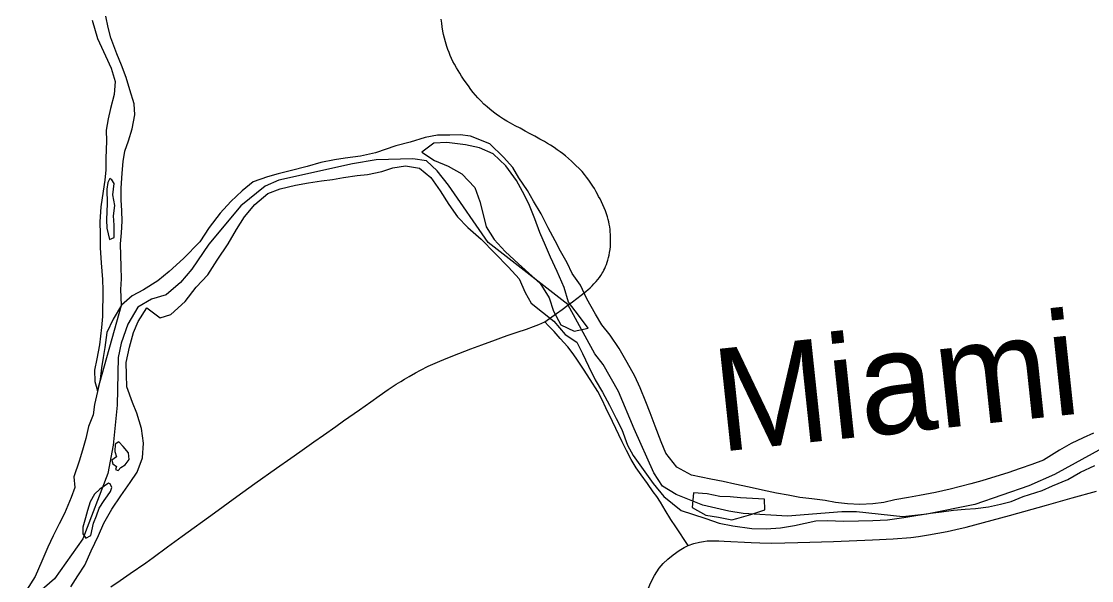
# Model space of a CAD drawing. Extents: x -87 to 2145, y -2128 to 440.
# Drawn here: x 187.3 to 213.39, y -1069.26 to -1055.63 of the extents above; entities that cross this region are included whole.
import ezdxf

# ---------------------------------------------------------------- set-up
doc = ezdxf.new("R2010")
doc.units = 0
for name, color, linetype in [('GM_X_County_Road', 7, 'Continuous'), ('GM_X_Major_River', 7, 'Continuous'), ('GM_X_Major_River_Text', 7, 'Continuous'), ('GM_X_Minor_River', 7, 'Continuous'), ('GM_X_Township', 7, 'Continuous'), ('GM_X_Township_Road', 7, 'Continuous'), ('GM_X_Township_Text', 7, 'Continuous')]:
    doc.layers.add(name, color=color, linetype=linetype)

msp = doc.modelspace()

# ---------------------------------------------------------------- linework, layer by layer
at = {"layer": 'GM_X_County_Road'}
for points in [[(200.621, -1062.55), (200.729, -1062.468), (200.942, -1062.307), (201.016, -1062.251), (201.063, -1062.212), (201.106, -1062.176), (201.161, -1062.125), (201.209, -1062.08), (201.256, -1062.03), (201.308, -1061.973), (201.348, -1061.926), (201.389, -1061.874), (201.423, -1061.826), (201.456, -1061.774), (201.478, -1061.735), (201.495, -1061.7), (201.517, -1061.654), (201.538, -1061.609), (201.56, -1061.559), (201.58, -1061.505), (201.595, -1061.452), (201.612, -1061.392), (201.627, -1061.329), (201.638, -1061.266), (201.647, -1061.192), (201.656, -1061.118), (201.66, -1061.051), (201.66, -1060.969), (201.658, -1060.888), (201.656, -1060.832), (201.651, -1060.765), (201.647, -1060.708), (201.641, -1060.645), (201.63, -1060.58), (201.617, -1060.517), (201.604, -1060.461), (201.586, -1060.396), (201.565, -1060.328), (201.538, -1060.255), (201.506, -1060.176), (201.475, -1060.105), (201.443, -1060.035), (201.404, -1059.959), (201.37, -1059.901), (201.341, -1059.844), (201.311, -1059.786), (201.269, -1059.711), (201.23, -1059.649), (201.182, -1059.575), (201.13, -1059.502), (201.076, -1059.428), (201.024, -1059.365), (200.966, -1059.297), (200.892, -1059.222), (200.816, -1059.144), (200.707, -1059.042), (200.633, -1058.977), (200.56, -1058.913), (200.49, -1058.857), (200.432, -1058.811), (200.362, -1058.762), (200.284, -1058.709), (200.196, -1058.653), (200.126, -1058.61), (200.047, -1058.564), (199.94, -1058.503), (199.813, -1058.434), (199.703, -1058.375), (199.579, -1058.308), (199.453, -1058.239), (199.336, -1058.176), (199.22, -1058.112), (199.134, -1058.065), (199.049, -1058.015), (198.954, -1057.954), (198.876, -1057.898), (198.81, -1057.847), (198.721, -1057.776), (198.654, -1057.72), (198.574, -1057.648), (198.496, -1057.57), (198.422, -1057.494), (198.366, -1057.431), (198.311, -1057.366), (198.255, -1057.292), (198.194, -1057.208), (198.14, -1057.132), (198.079, -1057.045), (198.027, -1056.967), (197.984, -1056.897), (197.943, -1056.832), (197.903, -1056.767), (197.856, -1056.68), (197.819, -1056.609), (197.786, -1056.539), (197.754, -1056.466), (197.725, -1056.396), (197.695, -1056.318), (197.671, -1056.246), (197.637, -1056.131), (197.613, -1056.045), (197.591, -1055.953), (197.575, -1055.873), (197.558, -1055.769), (197.545, -1055.678), (197.531, -1055.582)], [(200.055, -1062.955), (200.343, -1062.757), (200.479, -1062.657), (200.621, -1062.55)], [(189.475, -1069.415), (189.706, -1069.261), (189.954, -1069.092), (190.329, -1068.832), (190.51, -1068.7), (190.861, -1068.442), (191.22, -1068.177), (192.002, -1067.609), (192.548, -1067.218), (192.993, -1066.899), (193.518, -1066.526), (193.866, -1066.28), (194.086, -1066.125), (194.426, -1065.885), (194.661, -1065.72), (194.963, -1065.507), (195.152, -1065.374), (195.541, -1065.101), (195.816, -1064.907), (196.023, -1064.76), (196.239, -1064.61), (196.433, -1064.478), (196.546, -1064.408), (196.637, -1064.354), (196.748, -1064.29), (196.903, -1064.204), (197.027, -1064.136), (197.212, -1064.041), (197.383, -1063.963), (197.495, -1063.913), (197.694, -1063.831), (197.958, -1063.726), (198.251, -1063.616), (198.521, -1063.515), (198.859, -1063.394), (198.986, -1063.349), (199.144, -1063.293), (199.283, -1063.244), (199.385, -1063.208), (199.61, -1063.134), (199.779, -1063.074), (199.911, -1063.021), (200.055, -1062.955)]]:
    msp.add_lwpolyline(points, dxfattribs=at)
at = {"layer": 'GM_X_Major_River'}
for points in [[(202.253, -1064.282), (202.066, -1063.949), (201.87, -1063.606), (201.653, -1063.283), (201.445, -1063.03), (201.297, -1062.767), (201.081, -1062.394), (200.924, -1062.061), (200.726, -1061.778), (200.599, -1061.516), (200.441, -1061.233), (200.314, -1060.981), (200.137, -1060.668), (199.97, -1060.325), (199.783, -1060.012), (199.635, -1059.76), (199.428, -1059.446), (199.28, -1059.194), (199.052, -1058.941), (198.715, -1058.616), (198.245, -1058.43), (197.995, -1058.397), (197.744, -1058.404), (197.443, -1058.411), (197.141, -1058.468), (196.779, -1058.575), (196.427, -1058.671), (195.933, -1058.836), (195.561, -1058.923), (195.189, -1058.969), (194.928, -1059.006), (194.596, -1059.072), (194.264, -1059.169), (193.851, -1059.275), (193.56, -1059.352), (193.298, -1059.42), (192.945, -1059.546), (192.682, -1059.764), (192.408, -1060.022), (192.144, -1060.31), (191.879, -1060.658), (191.645, -1061.007), (191.249, -1061.414), (190.904, -1061.731), (190.621, -1061.959), (190.277, -1062.176), (189.995, -1062.323), (189.741, -1062.551)], [(198.123, -1058.643), (197.672, -1058.587), (197.351, -1058.603), (197.057, -1058.819), (197.365, -1059.023), (197.704, -1059.167), (198.032, -1059.352), (198.349, -1059.686), (198.474, -1060.027), (198.541, -1060.278), (198.626, -1060.639), (198.822, -1060.952), (199.089, -1061.245), (199.415, -1061.54), (199.752, -1061.844), (199.94, -1062.006)], [(199.94, -1062.006), (200.166, -1062.369), (200.271, -1062.7), (200.447, -1063.032), (200.776, -1063.187), (201.118, -1063.111), (200.882, -1062.798), (200.636, -1062.475), (200.53, -1062.124), (200.355, -1061.732), (200.2, -1061.38), (200.074, -1061.099), (199.938, -1060.777), (199.812, -1060.445), (199.686, -1060.124), (199.56, -1059.872), (199.364, -1059.51), (199.108, -1059.156), (198.802, -1058.862), (198.463, -1058.718), (198.123, -1058.643)], [(188.501, -1069.418), (188.674, -1069.149), (188.848, -1068.89), (189.002, -1068.541), (189.177, -1068.162), (189.311, -1067.863), (189.505, -1067.524), (189.72, -1067.195), (189.954, -1066.877), (190.117, -1066.618), (190.252, -1066.269), (190.276, -1065.918), (190.23, -1065.556), (190.113, -1065.184), (190.006, -1064.922), (189.87, -1064.539), (189.863, -1064.248), (189.856, -1063.947), (189.931, -1063.577), (190.035, -1063.217), (190.148, -1062.947), (190.353, -1062.618), (190.681, -1062.863), (190.943, -1062.775), (191.288, -1062.458), (191.562, -1062.11), (191.847, -1061.812), (192.071, -1061.453), (192.337, -1061.055), (192.541, -1060.706), (192.735, -1060.397), (192.989, -1060.099), (193.303, -1059.831), (193.606, -1059.714), (193.978, -1059.628), (194.3, -1059.571), (194.611, -1059.524), (194.882, -1059.487), (195.154, -1059.44), (195.485, -1059.393), (195.737, -1059.366), (196.089, -1059.29), (196.35, -1059.202), (196.662, -1059.155), (197.003, -1059.209), (197.281, -1059.443), (197.508, -1059.767), (197.715, -1060.1), (197.932, -1060.394), (198.18, -1060.657), (198.508, -1060.942), (199.173, -1061.621), (199.431, -1061.905), (199.575, -1062.241), (199.729, -1062.5), (200.277, -1062.94), (200.556, -1063.265), (200.838, -1063.455), (200.975, -1063.727), (201.122, -1064.039), (201.289, -1064.372), (201.466, -1064.675), (201.633, -1064.987), (201.8, -1065.31), (201.938, -1065.582)], [(189.741, -1062.551), (189.537, -1062.89), (189.383, -1063.219), (189.329, -1063.58), (189.296, -1063.83), (189.253, -1064.081), (189.219, -1064.361), (189.154, -1064.651)], [(213.434, -1065.669), (213.182, -1065.787), (212.889, -1065.924), (212.607, -1066.082), (212.213, -1066.329), (211.931, -1066.436), (211.649, -1066.534), (211.346, -1066.641), (211.055, -1066.728), (210.712, -1066.835), (210.441, -1066.902), (209.937, -1067.038), (209.585, -1067.114), (209.193, -1067.191), (208.922, -1067.238), (208.59, -1067.295), (208.319, -1067.362), (208.057, -1067.39), (207.736, -1067.406), (207.435, -1067.393), (207.145, -1067.36), (206.895, -1067.308), (206.564, -1067.274), (206.273, -1067.241), (205.993, -1067.178), (205.703, -1067.135), (205.362, -1067.061), (205.042, -1066.988), (204.692, -1066.914), (204.402, -1066.851), (204.101, -1066.788), (203.631, -1066.693), (203.272, -1066.499), (203.005, -1066.155), (202.898, -1065.883), (202.751, -1065.501), (202.625, -1065.178), (202.517, -1064.906), (202.381, -1064.564), (202.253, -1064.282)], [(189.154, -1064.651), (189.082, -1064.972), (189.049, -1065.222), (188.936, -1065.512), (188.872, -1065.802), (188.789, -1066.082), (188.706, -1066.352), (188.581, -1066.731), (188.598, -1066.992), (188.515, -1067.242), (188.35, -1067.631), (188.217, -1067.881), (188.073, -1068.17), (187.94, -1068.449), (187.795, -1068.788), (187.631, -1069.168), (187.426, -1069.496)], [(201.938, -1065.582), (202.074, -1065.965), (202.212, -1066.217), (202.459, -1066.56), (202.696, -1066.894), (202.963, -1067.217), (203.38, -1067.552), (203.66, -1067.645), (203.98, -1067.749), (204.31, -1067.863), (204.64, -1067.926), (205.101, -1067.991), (205.452, -1068.005), (205.804, -1067.978), (206.145, -1067.922), (206.668, -1067.807), (206.959, -1067.799), (207.33, -1067.813), (207.702, -1067.807), (208.053, -1067.801), (208.414, -1067.784), (208.806, -1067.728), (209.098, -1067.681), (209.459, -1067.624), (209.731, -1067.587), (210.022, -1067.55), (210.303, -1067.522), (210.554, -1067.505), (210.876, -1067.468), (211.167, -1067.401), (211.429, -1067.333), (211.721, -1067.216), (212.184, -1067.07), (212.436, -1066.952), (212.809, -1066.796), (213.112, -1066.618), (213.465, -1066.461)], [(189.783, -1065.992), (189.674, -1065.881), (189.583, -1065.94), (189.58, -1066.119), (189.619, -1066.25)], [(189.619, -1066.25), (189.507, -1066.328), (189.526, -1066.418), (189.615, -1066.48), (189.594, -1066.559), (189.654, -1066.58), (189.725, -1066.511), (189.827, -1066.443), (189.929, -1066.314), (189.911, -1066.154), (189.783, -1065.992)], [(189.422, -1066.891), (189.209, -1067.038), (189.077, -1067.156), (188.974, -1067.345), (188.911, -1067.553), (188.858, -1067.733), (188.795, -1067.961), (188.793, -1068.121), (188.871, -1068.232), (188.992, -1068.164), (189.057, -1067.865), (189.13, -1067.686)], [(189.13, -1067.686), (189.193, -1067.497), (189.316, -1067.309), (189.397, -1067.201), (189.469, -1067.092), (189.501, -1066.992), (189.462, -1066.902), (189.422, -1066.891)], [(204.828, -1067.249), (204.577, -1067.226), (204.327, -1067.213), (204.017, -1067.149), (203.686, -1067.124), (203.651, -1067.484), (203.979, -1067.668), (204.289, -1067.722), (204.619, -1067.786)], [(204.619, -1067.786), (204.74, -1067.747), (205.083, -1067.652), (205.425, -1067.537), (205.409, -1067.277), (204.828, -1067.249)]]:
    msp.add_lwpolyline(points, dxfattribs=at)
at = {"layer": 'GM_X_Minor_River'}
msp.add_line((189.156, -1064.641), (189.741, -1062.551), dxfattribs=at)
for points in [[(189.026, -1055.607), (189.152, -1056.05), (189.348, -1056.474), (189.485, -1056.777), (189.581, -1057.099), (189.558, -1057.42), (189.474, -1057.761), (189.411, -1058.011), (189.368, -1058.282), (189.375, -1058.553), (189.36, -1058.964), (189.357, -1059.255), (189.334, -1059.506), (189.291, -1059.776), (189.236, -1060.157), (189.212, -1060.518), (189.219, -1060.819), (189.215, -1061.15), (189.241, -1061.522), (189.277, -1061.924), (189.284, -1062.185), (189.277, -1062.827), (189.254, -1063.098), (189.199, -1063.518), (189.135, -1063.859), (189.081, -1064.139), (189.088, -1064.41), (189.156, -1064.641)], [(189.741, -1062.551), (189.726, -1062.17), (189.738, -1061.909), (189.732, -1061.618), (189.718, -1061.056), (189.741, -1060.785), (189.754, -1060.504), (189.747, -1060.253), (189.73, -1059.982), (189.733, -1059.701), (189.757, -1059.33), (189.78, -1059.049), (189.823, -1058.799), (189.906, -1058.549), (190, -1058.249), (190.064, -1057.908), (190.047, -1057.647), (189.94, -1057.304), (189.853, -1057.002), (189.736, -1056.7), (189.629, -1056.427), (189.483, -1056.034), (189.415, -1055.782), (189.358, -1055.511)], [(189.454, -1059.463), (189.402, -1059.562), (189.379, -1059.721), (189.393, -1060.072), (189.376, -1060.471), (189.383, -1060.671), (189.448, -1060.952), (189.559, -1060.904), (189.564, -1060.604), (189.548, -1060.374)], [(189.548, -1060.374), (189.573, -1060.125), (189.527, -1059.864), (189.562, -1059.585), (189.503, -1059.494), (189.454, -1059.463)]]:
    msp.add_lwpolyline(points, dxfattribs=at)
at = {"layer": 'GM_X_Township'}
msp.add_lwpolyline([(213.65, -1066.036), (212.479, -1066.676), (211.854, -1066.951), (210.544, -1067.409), (209.368, -1067.647), (208.785, -1067.712), (207.653, -1067.59), (207.302, -1067.587), (205.976, -1067.693), (204.893, -1067.632), (204.543, -1067.568), (203.913, -1067.422), (203.263, -1067.164), (202.925, -1066.96), (202.718, -1066.637), (202.238, -1065.569), (201.857, -1064.653), (201.483, -1063.997), (201.275, -1063.734), (200.615, -1062.536), (198.676, -1061.021), (197.709, -1059.623), (197.432, -1059.278), (197.174, -1059.035), (196.844, -1058.981), (195.95, -1059.011), (195.367, -1059.105), (193.577, -1059.507), (193.244, -1059.654), (192.647, -1060.129), (191.864, -1061.064), (191.456, -1061.671), (191.181, -1061.999), (190.827, -1062.296), (190.474, -1062.403), (190.141, -1062.6), (189.894, -1063.015), (189.73, -1063.478), (189.656, -1063.829), (189.633, -1064.992), (189.532, -1065.964), (189.404, -1066.654), (188.794, -1068.242), (188.102, -1069.223), (185.617, -1071.369)], dxfattribs=at)
at = {"layer": 'GM_X_Township_Road'}
for points in [[(203.556, -1068.405), (203.253, -1067.954), (203.132, -1067.774), (202.995, -1067.55), (202.877, -1067.35), (202.788, -1067.217), (202.703, -1067.097), (202.558, -1066.901), (202.408, -1066.688), (202.288, -1066.517), (202.163, -1066.313), (202.049, -1066.091), (201.941, -1065.883), (201.704, -1065.384), (201.546, -1065.053), (201.452, -1064.86), (201.347, -1064.658), (201.165, -1064.363), (200.997, -1064.11), (200.855, -1063.888), (200.747, -1063.734), (200.617, -1063.566), (200.435, -1063.361), (200.283, -1063.189), (200.15, -1063.053), (200.055, -1062.955)], [(203.556, -1068.405), (203.692, -1068.359), (203.832, -1068.328), (203.926, -1068.31), (204.015, -1068.298), (204.091, -1068.295), (204.17, -1068.291), (204.296, -1068.294), (204.426, -1068.299), (205.088, -1068.338), (205.296, -1068.345), (205.588, -1068.352), (206.226, -1068.337), (207.095, -1068.309), (208.045, -1068.274), (208.552, -1068.249), (208.976, -1068.21), (209.167, -1068.187), (209.413, -1068.15), (209.864, -1068.069), (210.08, -1068.02), (210.326, -1067.962), (211.387, -1067.676), (212.287, -1067.424), (212.913, -1067.248), (213.502, -1067.083)], [(201.932, -1074.725), (202.084, -1073.487), (202.255, -1072.039), (202.318, -1071.451), (202.394, -1070.715), (202.427, -1070.376), (202.481, -1069.906), (202.51, -1069.703), (202.551, -1069.526), (202.614, -1069.366), (202.656, -1069.279), (202.731, -1069.136), (202.849, -1068.961), (202.941, -1068.85), (203.057, -1068.739), (203.188, -1068.633), (203.33, -1068.531), (203.456, -1068.456), (203.556, -1068.405)]]:
    msp.add_lwpolyline(points, dxfattribs=at)
at = {"layer": 'GM_X_Township_Text'}
msp.add_lwpolyline([(213.65, -1066.036), (212.479, -1066.676), (211.854, -1066.951), (210.544, -1067.409), (209.368, -1067.647), (208.785, -1067.712), (207.653, -1067.59), (207.302, -1067.587), (205.976, -1067.693), (204.893, -1067.632), (204.543, -1067.568), (203.913, -1067.422), (203.263, -1067.164), (202.925, -1066.96), (202.718, -1066.637), (202.238, -1065.569), (201.857, -1064.653), (201.483, -1063.997), (201.275, -1063.734), (200.615, -1062.536), (198.676, -1061.021), (197.709, -1059.623), (197.432, -1059.278), (197.174, -1059.035), (196.844, -1058.981), (195.95, -1059.011), (195.367, -1059.105), (193.577, -1059.507), (193.244, -1059.654), (192.647, -1060.129), (191.864, -1061.064), (191.456, -1061.671), (191.181, -1061.999), (190.827, -1062.296), (190.474, -1062.403), (190.141, -1062.6), (189.894, -1063.015), (189.73, -1063.478), (189.656, -1063.829), (189.633, -1064.992), (189.532, -1065.964), (189.404, -1066.654), (188.794, -1068.242), (188.102, -1069.223), (185.617, -1071.369)], dxfattribs=at)

# ---------------------------------------------------------------- texts
at = {"layer": 'GM_X_Major_River_Text'}
msp.add_text('Miami', height=2.5001, rotation=6.0741, dxfattribs=at).set_placement((204.317, -1066.128))

doc.saveas('drawing.dxf')
